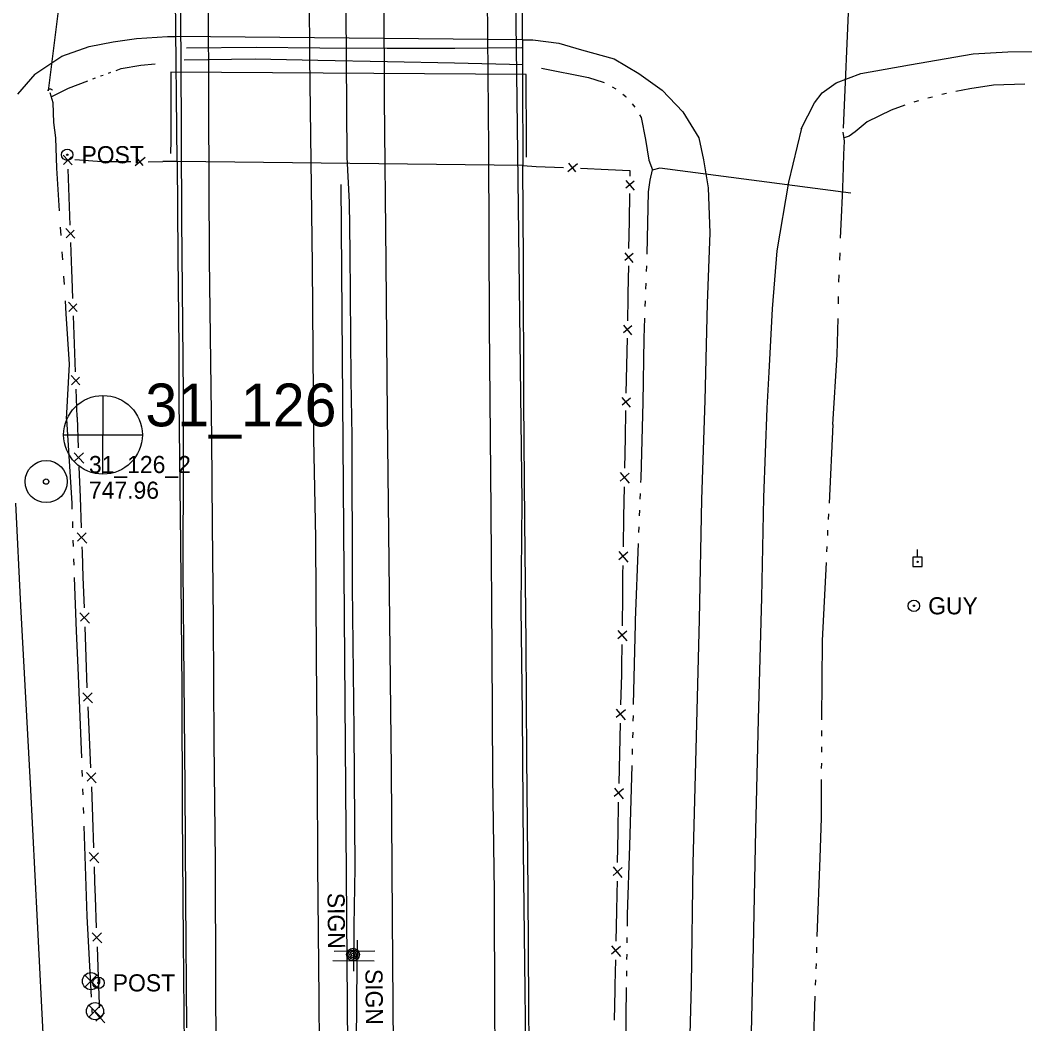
# Model space of a CAD drawing. Extents: x 589250 to 1188077, y 162953 to 363065.
# Drawn here: x 594123.8 to 594475.8, y 170040.7 to 170392.3 of the extents above; entities that cross this region are included whole.
import ezdxf

# ---------------------------------------------------------------- set-up
doc = ezdxf.new("R2010")
doc.units = 0
for name, color, linetype in [('E_DRN', 7, 'Continuous'), ('E_DRN_Pipe', 7, 'Continuous'), ('E_FEN_P', 7, 'Continuous'), ('E_MAP_PassPoints', 7, 'Continuous'), ('E_MAP_PhotoCenter', 7, 'Continuous'), ('E_MISCPROP', 7, 'Continuous'), ('E_RDWY', 7, 'Continuous'), ('E_RDWY_AsphConc', 7, 'Continuous'), ('E_RDWY_Gravel', 7, 'Continuous'), ('E_SGN', 7, 'Continuous'), ('E_SGN_Text', 7, 'Continuous'), ('E_SIG', 7, 'Continuous'), ('E_STRUCT', 7, 'Continuous'), ('E_UTL_EGuyWire', 7, 'Continuous'), ('E_UTL_EPowerPole', 7, 'Continuous'), ('E_WAL', 7, 'Continuous'), ('E_WTR_FlowLine', 7, 'Continuous')]:
    doc.layers.add(name, color=color, linetype=linetype)

msp = doc.modelspace()

# ---------------------------------------------------------------- linework, layer by layer
at = {"layer": 'E_DRN'}
msp.add_arc((594134.36, 170367.03), 1.1, 37.0493, 143.3095, dxfattribs=at)
at = {"layer": 'E_DRN_Pipe'}
for p, q in [((594412.24, 170354.42), (594415.79, 170436.03)), ((594133.75, 170367.51), (594141.49, 170428.47)), ((594348, 170340.58), (594414.86, 170331.75)), ((594239.14, 169968.53), (594236.28, 170334.67))]:
    msp.add_line(p, q, dxfattribs=at)
at = {"layer": 'E_FEN_P'}
for p, q in [((594142.05, 170341.65), (594138.95, 170344.96)), ((594139.07, 170341.7), (594141.89, 170344.37)), ((594143.04, 170343.51), (594150.99, 170342.85)), ((594150.99, 170342.85), (594152.83, 170342.83)), ((594152.83, 170342.83), (594162.65, 170342.73)), ((594164.15, 170341.34), (594167.6, 170344.29)), ((594164.33, 170344.32), (594166.88, 170341.38)), ((594168.73, 170342.66), (594173.84, 170342.74)), ((594315.94, 170342.17), (594318.35, 170339.19)), ((594141.08, 170330.27), (594140.73, 170340.09)), ((594304.57, 170341.07), (594314.23, 170340.66)), ((594315.66, 170339.24), (594319.15, 170342.03)), ((594320.21, 170340.41), (594329.88, 170340)), ((594329.88, 170340), (594337.45, 170339.68)), ((594337.45, 170339.68), (594337.42, 170337.58)), ((594336.04, 170336.12), (594338.92, 170332.7)), ((594338.97, 170335.92), (594336.06, 170333.43)), ((594337.33, 170331.6), (594337.17, 170321.92)), ((594141.43, 170320.46), (594141.08, 170330.27)), ((594337.17, 170321.92), (594337.02, 170312.25)), ((594142.96, 170315.95), (594139.87, 170319.26)), ((594139.98, 170316), (594142.81, 170318.67)), ((594141.99, 170304.57), (594141.64, 170314.39)), ((594335.64, 170310.78), (594338.52, 170307.37)), ((594338.57, 170310.58), (594335.66, 170308.1)), ((594142.09, 170301.94), (594141.99, 170304.57)), ((594336.92, 170306.26), (594336.77, 170296.59)), ((594142.34, 170294.76), (594142.09, 170301.94)), ((594336.77, 170296.59), (594336.74, 170294.93)), ((594143.88, 170290.24), (594140.78, 170293.55)), ((594140.9, 170290.29), (594143.72, 170292.97)), ((594336.74, 170294.93), (594336.58, 170286.92)), ((594142.91, 170278.87), (594142.56, 170288.68)), ((594335.2, 170285.46), (594338.07, 170282.03)), ((594338.13, 170285.25), (594335.21, 170282.77)), ((594143.26, 170269.06), (594142.91, 170278.87)), ((594336.46, 170280.93), (594336.27, 170271.26)), ((594336.27, 170271.26), (594336.08, 170261.59)), ((594144.79, 170264.54), (594141.69, 170267.85)), ((594141.81, 170264.59), (594144.63, 170267.27)), ((594143.82, 170253.17), (594143.47, 170262.98)), ((594334.69, 170260.13), (594337.56, 170256.7)), ((594337.62, 170259.92), (594334.7, 170257.44)), ((594335.96, 170255.6), (594335.76, 170245.93)), ((594143.82, 170253.17), (594144.21, 170242.47)), ((594335.76, 170245.93), (594335.57, 170235.39)), ((594142.77, 170240.77), (594146.15, 170237.16)), ((594146.02, 170240.72), (594142.95, 170237.8)), ((594144.45, 170235.85), (594144.84, 170225.15)), ((594334.07, 170233.79), (594337.2, 170230.06)), ((594337.26, 170233.56), (594334.08, 170230.86)), ((594335.46, 170228.86), (594335.27, 170218.31)), ((594144.84, 170225.15), (594145.23, 170214.45)), ((594335.27, 170218.31), (594335.08, 170207.76)), ((594143.79, 170212.75), (594147.17, 170209.14)), ((594147.04, 170212.69), (594143.96, 170209.78)), ((594145.47, 170207.83), (594145.54, 170205.88)), ((594145.54, 170205.88), (594145.85, 170197.13)), ((594333.57, 170206.16), (594336.7, 170202.43)), ((594336.77, 170205.94), (594333.59, 170203.23)), ((594334.91, 170198.48), (594334.82, 170190.68)), ((594334.96, 170201.23), (594334.91, 170198.48)), ((594145.85, 170197.13), (594146.24, 170186.43)), ((594334.82, 170190.68), (594334.71, 170180.13)), ((594144.8, 170184.73), (594148.18, 170181.12)), ((594148.05, 170184.67), (594144.97, 170181.76)), ((594146.47, 170179.8), (594146.86, 170169.11)), ((594333.21, 170178.53), (594336.37, 170174.82)), ((594336.41, 170178.32), (594333.24, 170175.59)), ((594334.63, 170173.6), (594334.55, 170166.08)), ((594146.86, 170169.11), (594147.24, 170158.41)), ((594334.55, 170166.08), (594334.47, 170163.05)), ((594334.47, 170163.05), (594334.21, 170152.51)), ((594145.82, 170156.69), (594149.23, 170153.12)), ((594149.07, 170156.67), (594146.02, 170153.72)), ((594147.54, 170151.79), (594148.04, 170141.09)), ((594335.89, 170150.67), (594332.69, 170147.99)), ((594332.7, 170150.92), (594335.8, 170147.17)), ((594334.05, 170145.98), (594333.79, 170135.43)), ((594148.04, 170141.09), (594148.54, 170130.4)), ((594333.79, 170135.43), (594333.53, 170124.89)), ((594147.14, 170128.7), (594150.51, 170125.08)), ((594150.37, 170128.66), (594147.32, 170125.71)), ((594148.8, 170123.78), (594149.16, 170113.08)), ((594335.21, 170123.05), (594332, 170120.37)), ((594332.01, 170123.3), (594335.12, 170119.55)), ((594333.37, 170118.36), (594333.21, 170107.81)), ((594149.16, 170113.08), (594149.52, 170102.38)), ((594333.21, 170107.81), (594333.05, 170097.26)), ((594148.07, 170100.68), (594151.44, 170097.06)), ((594151.32, 170100.62), (594148.24, 170097.71)), ((594149.74, 170095.75), (594149.91, 170090.47)), ((594331.55, 170095.66), (594334.69, 170091.94)), ((594334.75, 170095.44), (594331.57, 170092.73)), ((594149.91, 170090.47), (594150.12, 170085.05)), ((594332.95, 170090.73), (594332.88, 170086.27)), ((594332.88, 170086.27), (594332.76, 170080.18)), ((594150.12, 170085.05), (594150.53, 170074.36)), ((594332.76, 170080.18), (594332.54, 170069.64)), ((594149.09, 170072.65), (594152.48, 170069.05)), ((594152.34, 170072.61), (594149.27, 170069.68)), ((594150.78, 170067.73), (594151.19, 170057.04)), ((594331.02, 170068.04), (594334.15, 170064.3)), ((594334.22, 170067.81), (594331.03, 170065.11)), ((594332.4, 170063.11), (594332.22, 170054.32)), ((594151.19, 170057.04), (594151.55, 170047.6)), ((594332.22, 170054.32), (594332.18, 170052.56)), ((594332.18, 170052.56), (594331.95, 170042.01)), ((594151.55, 170047.6), (594151.59, 170046.34)), ((594150.15, 170044.64), (594153.53, 170041.03)), ((594153.4, 170044.58), (594150.33, 170041.67))]:
    msp.add_line(p, q, dxfattribs=at)
at = {"layer": 'E_MAP_PassPoints'}
for radius in [7.38, 7.38, 0.945, 0.945]:
    msp.add_circle((594132.96, 170230.66), radius, dxfattribs=at)
at = {"layer": 'E_MAP_PhotoCenter'}
for p, q in [((594152.83, 170260.82), (594152.76, 170233.42)), ((594152.83, 170260.82), (594152.76, 170233.42)), ((594139.14, 170247.02), (594166.6, 170247.01)), ((594139.14, 170247.02), (594166.6, 170247.01))]:
    msp.add_line(p, q, dxfattribs=at)
msp.add_circle((594152.88, 170247.03), 13.78, dxfattribs=at)
msp.add_circle((594152.88, 170247.03), 13.78, dxfattribs=at)
at = {"layer": 'E_MISCPROP'}
for centre, radius in [((594140.35, 170345.15), 2), ((594140.35, 170345.15), 0.25), ((594240.46, 170064.97), 2.23), ((594240.46, 170064.97), 1.67), ((594240.46, 170064.97), 1.12), ((594240.46, 170064.97), 0.558), ((594151.3, 170055.07), 2), ((594151.3, 170055.07), 0.25)]:
    msp.add_circle(centre, radius, dxfattribs=at)
at = {"layer": 'E_RDWY'}
for p, q in [((594251.14, 170453.6), (594251.41, 170364.81)), ((594225.01, 170444.91), (594225.21, 170379.18)), ((594189.63, 170434.53), (594189.85, 170361.92)), ((594287.38, 170416.89), (594287.95, 170347.03)), ((594148.04, 170383.01), (594156.43, 170384.66)), ((594156.43, 170384.66), (594164.58, 170385.85)), ((594164.58, 170385.85), (594175.53, 170386.59)), ((594175.53, 170386.59), (594178.45, 170386.56)), ((594299.78, 170385.39), (594303.45, 170385.36)), ((594303.45, 170385.36), (594312.54, 170384.22)), ((594138.5, 170379.71), (594148.04, 170383.01)), ((594312.54, 170384.22), (594320.47, 170381.91)), ((594320.47, 170381.91), (594331.9, 170378.69)), ((594457.71, 170380.49), (594469.83, 170381.23)), ((594469.83, 170381.23), (594487.77, 170381.28)), ((594128.97, 170373.39), (594138.5, 170379.71)), ((594225.21, 170379.18), (594226.13, 170306.57)), ((594331.9, 170378.69), (594340.54, 170373.59)), ((594435.36, 170376.69), (594457.71, 170380.49)), ((594418.36, 170373.61), (594435.36, 170376.69)), ((594128.97, 170373.39), (594122.93, 170366.38)), ((594340.54, 170373.59), (594348.71, 170367.79)), ((594404.86, 170366.81), (594409.75, 170370.32)), ((594409.75, 170370.32), (594418.36, 170373.61)), ((594348.71, 170367.79), (594355.96, 170360.12)), ((594402.08, 170363.31), (594404.86, 170366.81)), ((594251.41, 170364.81), (594251.94, 170307.34)), ((594397.45, 170354.2), (594402.08, 170363.31)), ((594189.85, 170361.92), (594190.02, 170308.58)), ((594355.96, 170360.12), (594361.58, 170351.05)), ((594397.59, 170354.48), (594392.99, 170335.59)), ((594361.58, 170351.05), (594363.23, 170343.37)), ((594287.95, 170347.03), (594288.14, 170285.43)), ((594363.23, 170343.37), (594364.89, 170333.59)), ((594392.99, 170335.59), (594388.92, 170311.44)), ((594364.89, 170333.59), (594365.41, 170317.74)), ((594365.41, 170317.74), (594364.56, 170293.04)), ((594388.92, 170311.44), (594387.28, 170291.2)), ((594190.02, 170308.58), (594190.91, 170245.6)), ((594251.94, 170307.34), (594252.45, 170254)), ((594226.13, 170306.57), (594226.66, 170245.66)), ((594364.56, 170293.04), (594363.73, 170259.02)), ((594387.28, 170291.2), (594386.13, 170269.02)), ((594288.14, 170285.43), (594288.69, 170220.39)), ((594386.13, 170269.02), (594385.44, 170256.34)), ((594363.73, 170259.02), (594362.59, 170224.42)), ((594385.44, 170256.34), (594384.29, 170225.04)), ((594252.45, 170254), (594252.89, 170212.86)), ((594190.9, 170245.7), (594191.16, 170215.61)), ((594226.66, 170245.66), (594227.28, 170210.91)), ((594124.14, 170187.18), (594122.29, 170223.11)), ((594362.59, 170224.42), (594361.69, 170182.34)), ((594384.29, 170225.04), (594383.52, 170190.05)), ((594288.69, 170220.39), (594289.07, 170170.85)), ((594191.16, 170215.61), (594191.48, 170181.89)), ((594252.89, 170212.86), (594253.81, 170130.07)), ((594227.28, 170210.91), (594227.57, 170169.45)), ((594383.52, 170190.05), (594382.38, 170147.35)), ((594127.52, 170124.94), (594124.14, 170187.18)), ((594191.48, 170181.89), (594191.72, 170139.35)), ((594361.69, 170182.34), (594360.6, 170136.83)), ((594289.07, 170170.85), (594289.36, 170127.21)), ((594227.57, 170169.45), (594227.87, 170127.85)), ((594382.38, 170147.35), (594381.43, 170108.57)), ((594191.72, 170139.35), (594192.18, 170097.61)), ((594360.6, 170136.83), (594359.53, 170096.95)), ((594227.87, 170127.85), (594228, 170096.24)), ((594253.81, 170130.07), (594254.22, 170077.86)), ((594129.89, 170076.56), (594127.52, 170124.94)), ((594289.36, 170127.21), (594289.88, 170086.97)), ((594381.43, 170108.57), (594380.63, 170067.84)), ((594192.18, 170097.61), (594192.32, 170054.05)), ((594228, 170096.24), (594228.51, 170049.52)), ((594359.53, 170096.95), (594358.89, 170054.26)), ((594289.88, 170086.97), (594289.99, 170045.02)), ((594133.1, 170015.26), (594129.89, 170076.56)), ((594254.22, 170077.86), (594254.52, 170032.66)), ((594380.63, 170067.84), (594379.64, 170023.43)), ((594192.32, 170054.05), (594192.55, 170018.28)), ((594358.89, 170054.26), (594357.94, 170015.23)), ((594228.51, 170049.52), (594228.88, 170003.19)), ((594289.99, 170045.02), (594290.5, 170005.63))]:
    msp.add_line(p, q, dxfattribs=at)
msp.add_lwpolyline([(594299.78, 170385.39), (594178.45, 170386.56)], dxfattribs=at)
at = {"layer": 'E_RDWY_AsphConc'}
for points in [[(594206.54, 170382.68), (594182.12, 170382.46)], [(594228.81, 170382.52), (594206.54, 170382.68)], [(594252.38, 170382.34), (594228.81, 170382.52)], [(594276.13, 170382.35), (594252.38, 170382.34)], [(594299.56, 170382.6), (594276.13, 170382.35)], [(594301.17, 170373.29), (594176.61, 170374.04)], [(594176.61, 170374.04), (594176.62, 170350.18)], [(594301.25, 170348.95), (594301.17, 170373.29)], [(594176.62, 170350.18), (594176.52, 170345.58)], [(594301.26, 170344.26), (594301.25, 170348.95)]]:
    msp.add_lwpolyline(points, dxfattribs=at)
at = {"layer": 'E_RDWY_Gravel'}
for p, q in [((594179.3, 170448.04), (594180.2, 170379.56)), ((594296.88, 170450.4), (594297.84, 170364.37)), ((594180.2, 170379.56), (594180.38, 170322.43)), ((594297.84, 170364.37), (594298.77, 170289.35)), ((594180.38, 170322.43), (594180.92, 170261.18)), ((594298.77, 170289.35), (594299.66, 170223.62)), ((594180.92, 170261.18), (594180.99, 170237.78)), ((594180.99, 170237.78), (594180.85, 170200.12)), ((594299.66, 170223.62), (594299.23, 170186.46)), ((594180.85, 170200.12), (594181.24, 170161.36)), ((594299.23, 170186.46), (594299.71, 170149.44)), ((594181.24, 170161.36), (594181.51, 170123.33)), ((594299.71, 170149.44), (594300.12, 170101.43)), ((594181.51, 170123.33), (594181.78, 170084.34)), ((594300.12, 170101.43), (594300.66, 170052.32)), ((594181.78, 170084.34), (594182.16, 170039.34)), ((594300.66, 170052.32), (594301.14, 170000.36))]:
    msp.add_line(p, q, dxfattribs=at)
for points in [[(594206.21, 170378.66), (594181.34, 170378.23)], [(594228.17, 170378.19), (594206.21, 170378.66)], [(594252.6, 170377.64), (594228.17, 170378.19)], [(594275.97, 170377.24), (594252.6, 170377.64)], [(594300.1, 170376.67), (594275.97, 170377.24)]]:
    msp.add_lwpolyline(points, dxfattribs=at)
at = {"layer": 'E_SGN'}
for p, q in [((594233.84, 170066.18), (594248.11, 170066.3)), ((594233.41, 170062.94), (594247.93, 170062.81))]:
    msp.add_line(p, q, dxfattribs=at)
at = {"layer": 'E_SIG'}
for points in [[(594150.72, 170057.79), (594146.53, 170053.56)], [(594146.53, 170057.75), (594150.76, 170053.52)], [(594152.14, 170047.26), (594147.95, 170043.02)], [(594147.95, 170047.21), (594152.18, 170042.98)]]:
    msp.add_lwpolyline(points, dxfattribs=at)
for centre in [(594148.66, 170055.67), (594150.08, 170045.14)]:
    msp.add_circle(centre, 3, dxfattribs=at)
at = {"layer": 'E_STRUCT'}
for p, q in [((594179.03, 170342.77), (594173.79, 170342.74)), ((594299.92, 170341.32), (594304.57, 170341.07))]:
    msp.add_line(p, q, dxfattribs=at)
at = {"layer": 'E_UTL_EGuyWire'}
for radius in [2, 0.25]:
    msp.add_circle((594436.95, 170187.15), radius, dxfattribs=at)
at = {"layer": 'E_UTL_EPowerPole'}
for points in [[(594438.22, 170204.22), (594438.22, 170206.87)], [(594439.9, 170204.22), (594436.54, 170204.22)], [(594436.54, 170204.22), (594436.54, 170200.87)], [(594439.9, 170200.87), (594439.9, 170204.22)], [(594436.54, 170200.87), (594439.9, 170200.87)]]:
    msp.add_lwpolyline(points, dxfattribs=at)
msp.add_circle((594438.25, 170202.55), 0.217, dxfattribs=at)
at = {"layer": 'E_WAL'}
for p, q in [((594178.88, 170342.77), (594177.79, 170452.7)), ((594299.56, 170451.62), (594299.92, 170341.32)), ((594237.91, 170395.75), (594238.27, 170344.26)), ((594178.88, 170342.77), (594179.13, 170309.7)), ((594299.92, 170341.32), (594178.88, 170342.77)), ((594238.27, 170344.26), (594239.14, 170328.53)), ((594300.17, 170307.6), (594299.92, 170341.32)), ((594239.14, 170328.53), (594239.4, 170310.96)), ((594239.4, 170310.96), (594239.74, 170266.21)), ((594179.13, 170309.7), (594179.39, 170277.43)), ((594300.34, 170258.56), (594300.17, 170307.6)), ((594179.39, 170277.43), (594179.39, 170259.26)), ((594239.74, 170266.21), (594240.01, 170246.59)), ((594179.39, 170259.26), (594180.03, 170208.62)), ((594300.66, 170216.83), (594300.34, 170258.94)), ((594240.01, 170246.73), (594240.16, 170193.74)), ((594301.12, 170174), (594300.66, 170216.83)), ((594180.03, 170208.62), (594180.5, 170157.79)), ((594240.16, 170193.74), (594240.76, 170143.6)), ((594301.41, 170134.28), (594301.12, 170174)), ((594180.5, 170157.79), (594180.66, 170114.46)), ((594240.76, 170143.6), (594241.11, 170095.4)), ((594301.83, 170087.01), (594301.41, 170134.28)), ((594180.66, 170114.46), (594181.02, 170069.84)), ((594241.11, 170095.4), (594240.8, 170074.99)), ((594302.11, 170047.41), (594301.83, 170087.01)), ((594240.8, 170074.99), (594240.62, 170059.13)), ((594181.02, 170069.84), (594181.48, 170019.57)), ((594241.96, 170070.01), (594241.65, 170049.38)), ((594241.65, 170049.38), (594241.55, 170028.96)), ((594302.32, 170005.17), (594302.11, 170047.41))]:
    msp.add_line(p, q, dxfattribs=at)
at = {"layer": 'E_WTR_FlowLine'}
for p, q in [((594154.75, 170373.72), (594155.65, 170374.04)), ((594157.46, 170374.68), (594159.25, 170375.32)), ((594159.25, 170375.32), (594166.1, 170376.57)), ((594166.1, 170376.57), (594171.19, 170376.94)), ((594306.45, 170375.43), (594322.97, 170372.15)), ((594140.83, 170368.41), (594147.53, 170371.04)), ((594149.32, 170371.75), (594150.22, 170372.1)), ((594152.03, 170372.75), (594152.93, 170373.07)), ((594322.97, 170372.15), (594328.07, 170370.58)), ((594328.07, 170370.58), (594328.43, 170370.4)), ((594135.4, 170363.3), (594134.34, 170366.81)), ((594134.77, 170365.38), (594140.83, 170368.41)), ((594331.2, 170368.97), (594332.59, 170368.26)), ((594456.51, 170368.28), (594451.64, 170367.25)), ((594464.86, 170369.5), (594456.51, 170368.28)), ((594475.84, 170369.87), (594464.86, 170369.5)), ((594135.6, 170356.45), (594135.4, 170363.3)), ((594335.03, 170366.35), (594335.99, 170365.51)), ((594335.99, 170365.51), (594336.18, 170365.3)), ((594437.29, 170363.71), (594436.96, 170363.59)), ((594438.57, 170364.05), (594437.29, 170363.71)), ((594443.45, 170365.36), (594441.82, 170364.92)), ((594448.35, 170366.55), (594446.7, 170366.21)), ((594338.21, 170362.94), (594339.16, 170361.83)), ((594339.16, 170361.83), (594339.22, 170361.75)), ((594428.94, 170360.76), (594420.6, 170356.62)), ((594433.78, 170362.47), (594428.94, 170360.76)), ((594136.32, 170351.01), (594135.6, 170356.45)), ((594340.86, 170359.11), (594341.46, 170358.15)), ((594341.46, 170358.15), (594342.89, 170350.43)), ((594420.6, 170356.62), (594416.37, 170353.16)), ((594412.39, 170351.56), (594412.12, 170353.02)), ((594416.37, 170353.16), (594414.25, 170351.7)), ((594136.7, 170340.47), (594136.32, 170351.01)), ((594342.89, 170350.43), (594344.14, 170343.23)), ((594412.66, 170349.84), (594412.39, 170351.56)), ((594412.41, 170345.19), (594412.66, 170349.84)), ((594414.25, 170351.7), (594412.48, 170351.02)), ((594344.14, 170343.23), (594345.38, 170339.9)), ((594412.17, 170336.84), (594412.41, 170345.19)), ((594137.67, 170325.47), (594136.7, 170340.47)), ((594344.51, 170336.2), (594345.38, 170339.9)), ((594345.38, 170339.9), (594348.01, 170340.61)), ((594344, 170332.16), (594344.51, 170336.2)), ((594411.93, 170330.73), (594412.17, 170336.84)), ((594343.48, 170310.37), (594344, 170332.16)), ((594411.55, 170323.3), (594411.93, 170330.73)), ((594411.28, 170315.93), (594411.55, 170323.3)), ((594138.22, 170316.89), (594138.04, 170319.75)), ((594138.78, 170308.3), (594138.59, 170311.16)), ((594410.99, 170308.24), (594411.08, 170310.81)), ((594343.3, 170304.23), (594343.38, 170306.16)), ((594343.38, 170306.16), (594343.38, 170306.28)), ((594139.35, 170299.72), (594139.16, 170302.58)), ((594343.07, 170298.1), (594343.15, 170300.14)), ((594410.7, 170300.56), (594410.79, 170303.12)), ((594140.03, 170289.37), (594139.72, 170294)), ((594342.83, 170291.96), (594342.91, 170294.01)), ((594410.52, 170292.87), (594410.58, 170295.43)), ((594141.13, 170271.81), (594140.03, 170289.37)), ((594342.4, 170280.87), (594342.67, 170287.87)), ((594410.11, 170275.15), (594410.4, 170287.74)), ((594342.12, 170258.21), (594342.4, 170280.87)), ((594140.14, 170252.48), (594141.13, 170271.81)), ((594408.6, 170250.61), (594410.11, 170275.15)), ((594341.38, 170231.69), (594342.13, 170258.49)), ((594140.14, 170252.48), (594141.91, 170223.12)), ((594408.6, 170250.61), (594407.21, 170223.12)), ((594341.32, 170230.32), (594341.38, 170231.69)), ((594341.09, 170224.49), (594341.17, 170226.44)), ((594141.91, 170223.12), (594141.99, 170220.97)), ((594340.86, 170218.67), (594340.94, 170220.61)), ((594407.02, 170219.33), (594406.93, 170217.43)), ((594142.14, 170216.62), (594142.22, 170214.44)), ((594340.63, 170212.84), (594340.71, 170214.78)), ((594406.74, 170213.64), (594406.64, 170211.74)), ((594142.37, 170210.09), (594142.45, 170207.91)), ((594339.42, 170182.13), (594340.48, 170208.95)), ((594406.45, 170207.95), (594406.36, 170206.06)), ((594142.6, 170203.56), (594142.68, 170201.38)), ((594406.17, 170202.27), (594404.79, 170175)), ((594142.83, 170197.03), (594143.49, 170178.29)), ((594338.77, 170152.61), (594339.39, 170180.79)), ((594339.39, 170180.79), (594339.42, 170182.13)), ((594143.49, 170178.29), (594144.02, 170165.48)), ((594404.79, 170174.77), (594404.63, 170147.24)), ((594404.79, 170175), (594404.79, 170174.77)), ((594144.02, 170165.48), (594145.31, 170133.93)), ((594338.64, 170146.78), (594338.68, 170148.72)), ((594338.51, 170140.94), (594338.55, 170142.89)), ((594404.6, 170143.44), (594404.59, 170141.54)), ((594338.38, 170135.11), (594338.42, 170137.06)), ((594404.57, 170137.75), (594404.56, 170135.85)), ((594337.4, 170103.05), (594338.28, 170131.23)), ((594404.54, 170132.05), (594404.52, 170130.15)), ((594145.49, 170129.58), (594145.58, 170127.41)), ((594404.5, 170126.35), (594404.42, 170112.81)), ((594145.73, 170123.05), (594145.81, 170120.88)), ((594145.95, 170116.53), (594146.03, 170114.35)), ((594146.18, 170110), (594147.25, 170078.45)), ((594404.42, 170112.81), (594403.94, 170098.83)), ((594336.65, 170078.99), (594337.4, 170103.05)), ((594403.94, 170098.83), (594402.99, 170071.31)), ((594147.25, 170078.44), (594148.75, 170050.05)), ((594336.59, 170074.88), (594336.65, 170078.99)), ((594336.52, 170069.05), (594336.54, 170070.99)), ((594402.86, 170067.52), (594402.8, 170065.62)), ((594336.44, 170063.22), (594336.46, 170065.16)), ((594402.67, 170061.83), (594402.6, 170059.93)), ((594336.36, 170057.38), (594336.39, 170059.33)), ((594335.98, 170028.39), (594336.31, 170053.5)), ((594402.47, 170056.13), (594402.41, 170054.23)), ((594402.28, 170050.44), (594401.33, 170022.92)), ((594148.96, 170046.13), (594149.01, 170045.16)), ((594149.01, 170045.16), (594149.07, 170044.18))]:
    msp.add_line(p, q, dxfattribs=at)

# ---------------------------------------------------------------- texts
at = {"layer": 'E_MAP_PassPoints'}
for s, p in [('31_126_2', (594147.96, 170233.64)), ('31_126_2', (594147.96, 170233.64)), ('747.96', (594147.96, 170224.64)), ('747.96', (594147.96, 170224.64))]:
    msp.add_text(s, height=6, dxfattribs=at).set_placement(p)
at = {"layer": 'E_MAP_PhotoCenter'}
msp.add_text('31_126', height=15, dxfattribs=at).set_placement((594167.73, 170250))
msp.add_text('31_126', height=15, dxfattribs=at).set_placement((594167.73, 170250))
at = {"layer": 'E_MISCPROP'}
for p in [(594145.35, 170342.15), (594156.3, 170052.07)]:
    msp.add_text('POST', height=6, dxfattribs=at).set_placement(p)
at = {"layer": 'E_SGN_Text'}
for p in [(594231.51, 170086.6), (594244.78, 170059.93)]:
    msp.add_text('SIGN', height=6, rotation=270.6314, dxfattribs=at).set_placement(p)
at = {"layer": 'E_UTL_EGuyWire'}
msp.add_text('GUY', height=6, dxfattribs=at).set_placement((594441.95, 170184.15))

doc.saveas('drawing.dxf')
